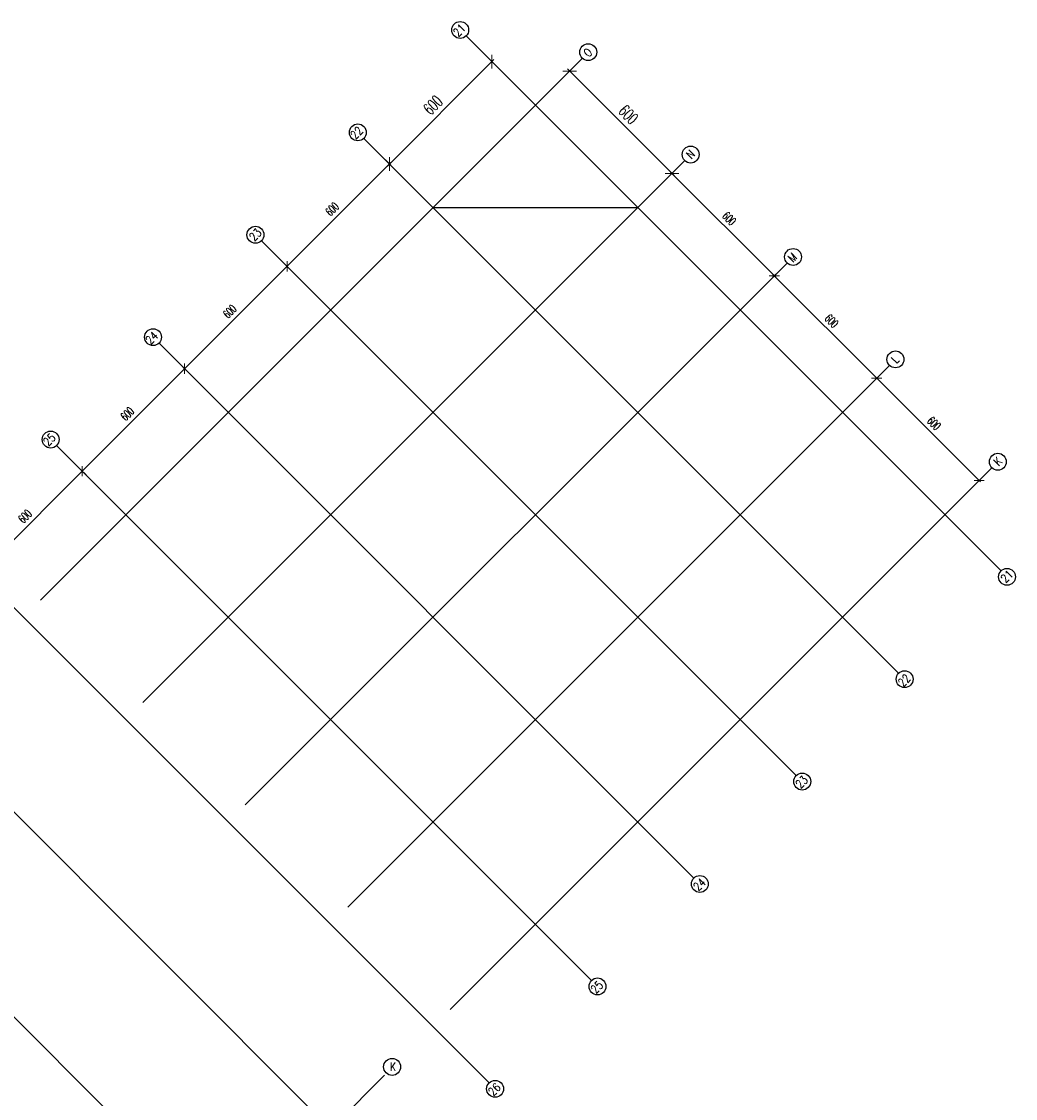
# Model space of a CAD drawing. Header units: centimetres. Extents: x -149939 to 48626, y -46000 to 152985.
# Tile 290 of 291: x -55105 to -13921, y 108364 to 152985. Entities that reach past the tile are written whole.
import ezdxf
from ezdxf.enums import TextEntityAlignment as Align

# ---------------------------------------------------------------- set-up
doc = ezdxf.new("R2010")
doc.units = ezdxf.units.CM
doc.header["$LTSCALE"] = 50
doc.header["$PDMODE"] = 35
doc.header["$PDSIZE"] = 0.1
doc.linetypes.add('Osie rzutów$0$DASHDOT2', pattern=[12.7, 6.35, -3.175, 0, -3.175])
doc.layers.get('0').update_dxf_attribs({"color": 8})
doc.layers.get('DEFPOINTS').update_dxf_attribs({"color": 8})
doc.layers.add('Osie rzutów$0$ARCH_INFO_OSIE_IST', color=8, linetype='Osie rzutów$0$DASHDOT2')
doc.layers.add('Osie rzutów$0$ARCH_INFO_OSIE_OPISY_IST', color=8, linetype='Continuous')
doc.layers.add('Osie rzutów$0$ARCH_INFO_WYMIARY', color=8, linetype='Continuous', lineweight=9)
doc.styles.add('Osie rzutów$0$ROMANS-250-CM', font='romans.shx', dxfattribs={"width": 0.8, "height": 50})
doc.styles.add('Osie rzutów$0$wymiary_cuprum', font='Romans.shx', dxfattribs={"width": 0.6})
doc.dimstyles.new('Osie rzutów$0$ARCH_ CT', dxfattribs={"dimtxt": 20, "dimasz": 20, "dimexe": 12, "dimexo": 20, "dimgap": 5, "dimtad": 1, "dimdec": 1, "dimrnd": 0.5, "dimzin": 9, "dimdsep": 46, "dimtxsty": 'Osie rzutów$0$wymiary_cuprum', "dimblk": 'Osie rzutów$0$_Oblique', "dimcen": 8, "dimdle": 12, "dimclrd": 256, "dimclre": 256, "dimclrt": 55, "dimadec": 1, "dimazin": 0, "dimtfac": 1, "dimtdec": 1, "dimtmove": 1, "dimatfit": 2, "dimldrblk": 'Osie rzutów$0$_Dot', "dimfxl": 50, "dimtolj": 1, "dimtzin": 0, "dimlwd": -1, "dimlwe": -1, "dimarcsym": 0})

# ---------------------------------------------------------------- blocks, each defined once
blk = doc.blocks.new('Osie rzutów$0$_Oblique')
at = {"color": 0, "linetype": 'ByBlock', "lineweight": -2}
blk.add_line((-0.5, -0.5), (0.5, 0.5), dxfattribs=at)
blk = doc.blocks.new('*D306')
at = {"layer": 'DEFPOINTS', "color": 0}
for p in [(8521.3, 19663.4), (8097, 19239.1), (8127.8, 19208.4)]:
    blk.add_point(p, dxfattribs=at)
at = {"layer": 'Osie rzutów$0$ARCH_INFO_WYMIARY'}
for p, q in [((8560.5, 19641.2), (8119.3, 19199.9)), ((8535.4, 19649.3), (8560.5, 19624.2)), ((8111.2, 19225), (8136.2, 19199.9))]:
    blk.add_line(p, q, dxfattribs=at)
at = {"layer": 'Osie rzutów$0$ARCH_INFO_WYMIARY', "xscale": 40, "yscale": 40, "zscale": 40}
for p, rotation in [((8552, 19632.7), 45), ((8127.8, 19208.4), 225)]:
    blk.add_blockref('Osie rzutów$0$_Oblique', p, dxfattribs=dict(at, rotation=rotation))
at = {"layer": 'Osie rzutów$0$ARCH_INFO_WYMIARY', "color": 55, "insert": (8308.1, 19452.4), "char_height": 50, "attachment_point": 5, "rotation": 45, "style": 'Osie rzutów$0$wymiary_cuprum'}
blk.add_mtext('\\A1;600', dxfattribs=at)
blk = doc.blocks.new('Osie rzutów$0$_Dot')
at = {"color": 0, "linetype": 'ByBlock', "lineweight": -2}
blk.add_line((-0.5, 0), (-1, 0), dxfattribs=at)
at = {"color": 0, "linetype": 'ByBlock', "const_width": 0.5}
blk.add_lwpolyline([(-0.25, 0, 1), (0.25, 0, 1)], format="xyb", close=True, dxfattribs=at)
blk = doc.blocks.new('*D307')
at = {"layer": 'DEFPOINTS', "color": 0}
for p in [(8097, 19239.1), (7703.5, 18784.1), (7729.8, 18757.8)]:
    blk.add_point(p, dxfattribs=at)
at = {"layer": 'Osie rzutów$0$ARCH_INFO_WYMIARY'}
for p, q in [((8133.4, 19214.1), (7697.8, 18778.5)), ((8107.6, 19228.5), (8133.4, 19202.8)), ((7719.2, 18768.4), (7697.8, 18789.8))]:
    blk.add_line(p, q, dxfattribs=at)
at = {"layer": 'Osie rzutów$0$ARCH_INFO_WYMIARY', "xscale": 30, "yscale": 30, "zscale": 30}
for p, rotation in [((8127.8, 19208.4), 45), ((7703.5, 18784.1), 225)]:
    blk.add_blockref('Osie rzutów$0$_Oblique', p, dxfattribs=dict(at, rotation=rotation))
at = {"layer": 'Osie rzutów$0$ARCH_INFO_WYMIARY', "color": 55, "insert": (7890.5, 19021.4), "char_height": 35, "attachment_point": 5, "rotation": 45, "style": 'Osie rzutów$0$wymiary_cuprum'}
blk.add_mtext('\\A1;600', dxfattribs=at)
blk = doc.blocks.new('*D308')
at = {"layer": 'DEFPOINTS', "color": 0}
for p in [(7729.8, 18757.8), (7279.2, 18359.9), (7305.6, 18333.5)]:
    blk.add_point(p, dxfattribs=at)
at = {"layer": 'Osie rzutów$0$ARCH_INFO_WYMIARY'}
for p, q in [((7709.2, 18789.8), (7273.6, 18354.2)), ((7719.2, 18768.4), (7697.8, 18789.8)), ((7295, 18344.1), (7273.6, 18365.5))]:
    blk.add_line(p, q, dxfattribs=at)
at = {"layer": 'Osie rzutów$0$ARCH_INFO_WYMIARY', "xscale": 30, "yscale": 30, "zscale": 30}
for p, rotation in [((7703.5, 18784.1), 45), ((7279.2, 18359.9), 225)]:
    blk.add_blockref('Osie rzutów$0$_Oblique', p, dxfattribs=dict(at, rotation=rotation))
at = {"layer": 'Osie rzutów$0$ARCH_INFO_WYMIARY', "color": 55, "insert": (7466.3, 18597.1), "char_height": 35, "attachment_point": 5, "rotation": 45, "style": 'Osie rzutów$0$wymiary_cuprum'}
blk.add_mtext('\\A1;600', dxfattribs=at)
blk = doc.blocks.new('*D309')
at = {"layer": 'DEFPOINTS', "color": 0}
for p in [(7305.6, 18333.5), (6855, 17935.6), (6881.3, 17909.3)]:
    blk.add_point(p, dxfattribs=at)
at = {"layer": 'Osie rzutów$0$ARCH_INFO_WYMIARY'}
for p, q in [((7284.9, 18365.5), (6849.3, 17930)), ((7295, 18344.1), (7273.6, 18365.5)), ((6870.7, 17919.9), (6849.3, 17941.3))]:
    blk.add_line(p, q, dxfattribs=at)
at = {"layer": 'Osie rzutów$0$ARCH_INFO_WYMIARY', "xscale": 30, "yscale": 30, "zscale": 30}
for p, rotation in [((7279.2, 18359.9), 45), ((6855, 17935.6), 225)]:
    blk.add_blockref('Osie rzutów$0$_Oblique', p, dxfattribs=dict(at, rotation=rotation))
at = {"layer": 'Osie rzutów$0$ARCH_INFO_WYMIARY', "color": 55, "insert": (7042, 18172.9), "char_height": 35, "attachment_point": 5, "rotation": 45, "style": 'Osie rzutów$0$wymiary_cuprum'}
blk.add_mtext('\\A1;600', dxfattribs=at)
blk = doc.blocks.new('*D310')
at = {"layer": 'DEFPOINTS', "color": 0}
for p in [(6881.3, 17909.3), (6430.7, 17511.4), (6477.7, 17464.3)]:
    blk.add_point(p, dxfattribs=at)
at = {"layer": 'Osie rzutów$0$ARCH_INFO_WYMIARY'}
for p, q in [((6860.6, 17941.3), (6425, 17505.7)), ((6870.7, 17919.9), (6849.3, 17941.3)), ((6467.1, 17474.9), (6425, 17517))]:
    blk.add_line(p, q, dxfattribs=at)
at = {"layer": 'Osie rzutów$0$ARCH_INFO_WYMIARY', "xscale": 30, "yscale": 30, "zscale": 30}
for p, rotation in [((6855, 17935.6), 45), ((6430.7, 17511.4), 225)]:
    blk.add_blockref('Osie rzutów$0$_Oblique', p, dxfattribs=dict(at, rotation=rotation))
at = {"layer": 'Osie rzutów$0$ARCH_INFO_WYMIARY', "color": 55, "insert": (6617.7, 17748.6), "char_height": 35, "attachment_point": 5, "rotation": 45, "style": 'Osie rzutów$0$wymiary_cuprum'}
blk.add_mtext('\\A1;600', dxfattribs=at)
blk = doc.blocks.new('*D314')
at = {"layer": 'DEFPOINTS', "color": 0}
for p in [(8905.8, 19624.9), (9330.1, 19200.6), (9298.6, 19169.2)]:
    blk.add_point(p, dxfattribs=at)
at = {"layer": 'Osie rzutów$0$ARCH_INFO_WYMIARY'}
for p, q in [((8891.6, 19610.8), (8865.8, 19584.9)), ((8865.8, 19601.9), (9307.1, 19160.7)), ((9315.9, 19186.5), (9290.1, 19160.7))]:
    blk.add_line(p, q, dxfattribs=at)
at = {"layer": 'Osie rzutów$0$ARCH_INFO_WYMIARY', "xscale": 40, "yscale": 40, "zscale": 40}
for p, rotation in [((8874.3, 19593.4), 135.0000000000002), ((9298.6, 19169.2), 315.0000000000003)]:
    blk.add_blockref('Osie rzutów$0$_Oblique', p, dxfattribs=dict(at, rotation=rotation))
at = {"layer": 'Osie rzutów$0$ARCH_INFO_WYMIARY', "color": 55, "insert": (9118.3, 19413.1), "char_height": 50, "attachment_point": 5, "rotation": 315, "style": 'Osie rzutów$0$wymiary_cuprum'}
blk.add_mtext('\\A1;600', dxfattribs=at)
blk = doc.blocks.new('*D315')
at = {"layer": 'DEFPOINTS', "color": 0}
for p in [(9330.1, 19200.6), (9722.8, 18744.9), (9754.3, 18776.4)]:
    blk.add_point(p, dxfattribs=at)
at = {"layer": 'Osie rzutów$0$ARCH_INFO_WYMIARY'}
for p, q in [((9319.4, 19190), (9292.9, 19163.5)), ((9292.9, 19174.8), (9728.5, 18739.2)), ((9743.7, 18765.8), (9717.2, 18739.2))]:
    blk.add_line(p, q, dxfattribs=at)
at = {"layer": 'Osie rzutów$0$ARCH_INFO_WYMIARY', "xscale": 30, "yscale": 30, "zscale": 30}
for p, rotation in [((9298.6, 19169.2), 135.0000000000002), ((9722.8, 18744.9), 315.0000000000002)]:
    blk.add_blockref('Osie rzutów$0$_Oblique', p, dxfattribs=dict(at, rotation=rotation))
at = {"layer": 'Osie rzutów$0$ARCH_INFO_WYMIARY', "color": 55, "insert": (9535.8, 18982.1), "char_height": 35, "attachment_point": 5, "rotation": 315, "style": 'Osie rzutów$0$wymiary_cuprum'}
blk.add_mtext('\\A1;600', dxfattribs=at)
blk = doc.blocks.new('*D316')
at = {"layer": 'DEFPOINTS', "color": 0}
for p in [(9754.3, 18776.4), (10178.6, 18352.1), (10147.1, 18320.6)]:
    blk.add_point(p, dxfattribs=at)
at = {"layer": 'Osie rzutów$0$ARCH_INFO_WYMIARY'}
for p, q in [((9743.7, 18765.8), (9717.2, 18739.2)), ((9717.2, 18750.6), (10152.8, 18315)), ((10168, 18341.5), (10141.5, 18315))]:
    blk.add_line(p, q, dxfattribs=at)
at = {"layer": 'Osie rzutów$0$ARCH_INFO_WYMIARY', "xscale": 30, "yscale": 30, "zscale": 30}
for p, rotation in [((9722.8, 18744.9), 135.0000000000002), ((10147.1, 18320.6), 315.0000000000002)]:
    blk.add_blockref('Osie rzutów$0$_Oblique', p, dxfattribs=dict(at, rotation=rotation))
at = {"layer": 'Osie rzutów$0$ARCH_INFO_WYMIARY', "color": 55, "insert": (9960.1, 18557.9), "char_height": 35, "attachment_point": 5, "rotation": 315, "style": 'Osie rzutów$0$wymiary_cuprum'}
blk.add_mtext('\\A1;600', dxfattribs=at)
blk = doc.blocks.new('*D317')
at = {"layer": 'DEFPOINTS', "color": 0}
for p in [(10178.6, 18352.1), (10571.4, 17896.4), (10602.8, 17927.8)]:
    blk.add_point(p, dxfattribs=at)
at = {"layer": 'Osie rzutów$0$ARCH_INFO_WYMIARY'}
for p, q in [((10168, 18341.5), (10141.5, 18315)), ((10141.5, 18326.3), (10577, 17890.7)), ((10592.2, 17917.2), (10565.7, 17890.7))]:
    blk.add_line(p, q, dxfattribs=at)
at = {"layer": 'Osie rzutów$0$ARCH_INFO_WYMIARY', "xscale": 30, "yscale": 30, "zscale": 30}
for p, rotation in [((10147.1, 18320.6), 135.0000000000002), ((10571.4, 17896.4), 315.0000000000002)]:
    blk.add_blockref('Osie rzutów$0$_Oblique', p, dxfattribs=dict(at, rotation=rotation))
at = {"layer": 'Osie rzutów$0$ARCH_INFO_WYMIARY', "color": 55, "insert": (10384.3, 18133.6), "char_height": 35, "attachment_point": 5, "rotation": 315, "style": 'Osie rzutów$0$wymiary_cuprum'}
blk.add_mtext('\\A1;600', dxfattribs=at)
blk = doc.blocks.new('Osie rzutów')
at = {"layer": 'Osie rzutów$0$ARCH_INFO_OSIE_IST', "ltscale": 10}
for p, q in [((8445.96, 19738.74), (10662.16, 17522.54)), ((8927.35, 19646.46), (4880.93, 15600.04)), ((8021.69, 19314.48), (10237.9, 17098.27)), ((9351.62, 19222.2), (5514.46, 15385.04)), ((8308.53, 19027.64), (9157.06, 19027.64)), ((7597.43, 18890.21), (9813.63, 16674.01)), ((9775.88, 18797.94), (6114.46, 15136.52)), ((7173.16, 18465.95), (9389.37, 16249.75)), ((10200.14, 18373.67), (6968.5, 15142.03)), ((6748.9, 18041.69), (8965.1, 15825.48)), ((10624.41, 17949.41), (7283.11, 14608.11)), ((6324.64, 17617.42), (8540.84, 15401.22)), ((5900.37, 17193.16), (8116.57, 14976.95)), ((5476.11, 16768.89), (9015.72, 13229.28)), ((8107.33, 15432.33), (7257.87, 14582.87))]:
    blk.add_line(p, q, dxfattribs=at)
at = {"layer": 'Osie rzutów$0$ARCH_INFO_OSIE_OPISY_IST'}
for centre in [(8421.21, 19763.49), (8951.8, 19671.51), (7996.94, 19339.23), (9376.06, 19247.25), (7572.68, 18914.96), (9800.32, 18822.99), (7148.41, 18490.7), (10224.59, 18398.72), (6724.15, 18066.43), (10648.85, 17974.46), (10686.91, 17497.79), (10262.64, 17073.53), (9838.38, 16649.26), (9414.12, 16225), (9414.12, 16225), (8989.85, 15800.73), (8138.91, 15467), (8565.59, 15376.47)]:
    blk.add_circle(centre, 35, dxfattribs=at)
at = {"layer": 'Osie rzutów$0$ARCH_INFO_OSIE_OPISY_IST', "style": 'Osie rzutów$0$ROMANS-250-CM', "width": 0.8}
for s, p in [('21', (8412.84, 19733.2)), ('O', (8953.4, 19648.31)), ('22', (7987.04, 19308.26)), ('N', (9378.5, 19226.22)), ('23', (7567.76, 18885.93)), ('M', (9799.67, 18798.35)), ('24', (7138.22, 18458.36)), ('L', (10227.94, 18378.94)), ('25', (6714.46, 18036.92)), ('K', (10652.64, 17954.57)), ('21', (10681.41, 17470.35)), ('22', (10256.16, 17039.11)), ('23', (9831.54, 16618.28)), ('24', (9407.92, 16193.76)), ('25', (8982.85, 15768.39)), ('26', (8557.92, 15344.48))]:
    blk.add_text(s, height=35, rotation=45, dxfattribs=at).set_placement(p)
blk.add_text('K', height=35, dxfattribs=at).set_placement((8142.69, 15467.69), align=Align.MIDDLE_CENTER)
at = {"layer": 'Osie rzutów$0$ARCH_INFO_WYMIARY'}
for p1, p2, distance, picture, middle in [((8521.29, 19663.41), (8097.02, 19239.15), 43.47, '*D306', (8308.07, 19452.36)), ((8905.79, 19624.9), (9330.05, 19200.64), -44.5, '*D314', (9118.27, 19413.12))]:
    dim = blk.add_aligned_dim(p1=p1, p2=p2, distance=distance, dimstyle='Osie rzutów$0$ARCH_ CT', override={"dimtxt": 50, "dimasz": 40, "dimgap": 20}, dxfattribs=at)
    dim.commit()
    dim.dimension.update_dxf_attribs({"geometry": picture, "text_midpoint": middle})
for base, p1, p2, angle, picture, middle in [((7703.49, 18784.15), (8097.02, 19239.15), (7729.84, 18757.8), 45, '*D307', (7890.52, 19021.38)), ((9722.85, 18744.9), (9330.05, 19200.64), (9754.32, 18776.37), 135, '*D315', (9535.82, 18982.14)), ((7279.23, 18359.88), (7729.84, 18757.8), (7305.58, 18333.53), 45, '*D308', (7466.26, 18597.12)), ((10147.11, 18320.64), (9754.32, 18776.37), (10178.58, 18352.11), 135, '*D316', (9960.08, 18557.87)), ((6854.97, 17935.62), (7305.58, 18333.53), (6881.32, 17909.27), 45, '*D309', (7042, 18172.85)), ((10571.37, 17896.37), (10178.58, 18352.11), (10602.84, 17927.84), 135, '*D317', (10384.34, 18133.61)), ((6430.7, 17511.36), (6881.32, 17909.27), (6477.75, 17464.31), 45, '*D310', (6617.73, 17748.59))]:
    dim = blk.add_linear_dim(base=base, p1=p1, p2=p2, angle=angle, dimstyle='Osie rzutów$0$ARCH_ CT', override={"dimtxt": 35, "dimasz": 30, "dimexe": 8, "dimexo": 15, "dimgap": 18, "dimdle": 8}, dxfattribs=at)
    dim.commit()
    dim.dimension.update_dxf_attribs({"geometry": picture, "text_midpoint": middle})

msp = doc.modelspace()

# ---------------------------------------------------------------- block references
at = {"layer": 'Osie rzutów$0$ARCH_INFO_OSIE_OPISY_IST', "color": 30, "xscale": 10, "yscale": 10, "zscale": 10}
msp.add_blockref('Osie rzutów', (-121140, -45000), dxfattribs=at)

doc.saveas('drawing.dxf')
